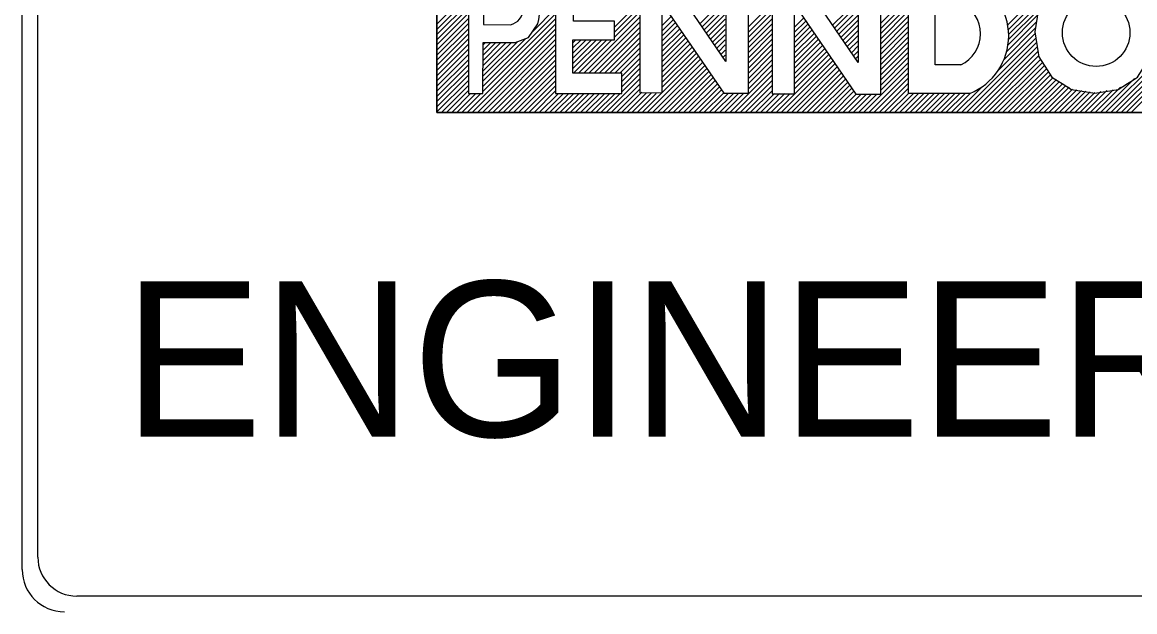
# Model space of a CAD drawing. Extents: x -5299 to 22597, y -19549 to -1808.
# Drawn here: x -3290.5 to -3204.5, y -18015.8 to -17970.3 of the extents above; entities that cross this region are included whole.
import ezdxf

# ---------------------------------------------------------------- set-up
doc = ezdxf.new("R2010")
doc.units = 0
doc.layers.add('Level 1', color=7, linetype='Continuous')

msp = doc.modelspace()

# ---------------------------------------------------------------- linework, layer by layer
at = {"layer": 'Level 1'}
for p, q in [((-3290.463, -18012.52), (-3290.463, -17888.98)), ((-3289.256, -18011.556), (-3289.256, -17889.943)), ((-3258.428, -17977.233), (-3258.428, -17964.647)), ((-3214.351, -17970.488), (-3208.51, -17964.647)), ((-3214.304, -17970.839), (-3208.112, -17964.647)), ((-3242.762, -17966.599), (-3242.762, -17975.696)), ((-3232.541, -17966.683), (-3232.541, -17975.78)), ((-3222.009, -17975.762), (-3222.009, -17966.84)), ((-3258.428, -17970.415), (-3256.019, -17968.007)), ((-3224.147, -17970.341), (-3222.026, -17968.22)), ((-3258.428, -17970.813), (-3256.018, -17968.403)), ((-3258.428, -17971.21), (-3256.017, -17968.799)), ((-3244.717, -17970.626), (-3242.762, -17968.671)), ((-3244.717, -17971.023), (-3242.762, -17969.068)), ((-3238.111, -17970.384), (-3236.161, -17968.434)), ((-3237.95, -17970.62), (-3236.161, -17968.831)), ((-3234.368, -17970.618), (-3232.541, -17968.791)), ((-3227.867, -17970.48), (-3225.902, -17968.516)), ((-3227.705, -17970.717), (-3225.903, -17968.915)), ((-3224.147, -17970.738), (-3222.026, -17968.618)), ((-3224.147, -17971.136), (-3222.026, -17969.015)), ((-3219.935, -17973.549), (-3219.935, -17968.75)), ((-3214.256, -17971.189), (-3211.456, -17968.388)), ((-3258.428, -17971.608), (-3256.015, -17969.196)), ((-3258.428, -17972.006), (-3256.014, -17969.592)), ((-3254.851, -17975.191), (-3249.261, -17969.601)), ((-3251.032, -17970.974), (-3249.261, -17969.203)), ((-3247.086, -17974.187), (-3242.762, -17969.864)), ((-3244.717, -17971.421), (-3242.762, -17969.466)), ((-3241.051, -17970.539), (-3240.348, -17969.837)), ((-3237.789, -17970.857), (-3236.161, -17969.229)), ((-3237.628, -17971.094), (-3236.161, -17969.627)), ((-3234.368, -17971.016), (-3232.541, -17969.189)), ((-3234.368, -17971.414), (-3232.541, -17969.586)), ((-3230.827, -17970.656), (-3230.105, -17969.935)), ((-3227.544, -17970.954), (-3225.894, -17969.303)), ((-3227.383, -17971.19), (-3225.894, -17969.701)), ((-3224.147, -17971.534), (-3222.026, -17969.413)), ((-3224.147, -17971.932), (-3222.026, -17969.811)), ((-3214.314, -17971.997), (-3212.054, -17969.738)), ((-3214.273, -17971.603), (-3211.939, -17969.269)), ((-3258.428, -17972.404), (-3256.013, -17969.989)), ((-3258.428, -17972.801), (-3256.012, -17970.385)), ((-3258.428, -17973.199), (-3256.01, -17970.782)), ((-3256.097, -17977.233), (-3249.261, -17970.397)), ((-3255.699, -17977.233), (-3249.261, -17970.794)), ((-3254.874, -17975.612), (-3249.261, -17969.999)), ((-3254.836, -17970.443), (-3252.744, -17970.448)), ((-3246.688, -17974.187), (-3242.762, -17970.262)), ((-3246.29, -17974.187), (-3242.762, -17970.659)), ((-3241.051, -17970.936), (-3240.187, -17970.073)), ((-3241.05, -17971.334), (-3240.025, -17970.309)), ((-3241.05, -17971.731), (-3239.864, -17970.545)), ((-3241.049, -17972.128), (-3239.702, -17970.781)), ((-3237.467, -17971.33), (-3236.161, -17970.025)), ((-3237.306, -17971.567), (-3236.161, -17970.422)), ((-3234.368, -17971.811), (-3232.541, -17969.984)), ((-3234.368, -17972.209), (-3232.516, -17970.357)), ((-3234.368, -17972.607), (-3232.518, -17970.756)), ((-3230.827, -17971.054), (-3229.944, -17970.171)), ((-3230.827, -17971.452), (-3229.783, -17970.408)), ((-3230.827, -17971.85), (-3229.621, -17970.644)), ((-3227.222, -17971.427), (-3225.894, -17970.098)), ((-3227.061, -17971.664), (-3225.894, -17970.496)), ((-3224.147, -17972.329), (-3222.026, -17970.209)), ((-3224.147, -17972.727), (-3222.026, -17970.606)), ((-3214.636, -17973.16), (-3212.152, -17970.676)), ((-3214.429, -17972.555), (-3212.081, -17970.207)), ((-3206.777, -17977.233), (-3199.954, -17970.41)), ((-3258.428, -17973.597), (-3256.009, -17971.178)), ((-3258.428, -17973.994), (-3256.008, -17971.574)), ((-3255.302, -17977.233), (-3249.261, -17971.192)), ((-3254.904, -17977.233), (-3249.261, -17971.59)), ((-3254.851, -17974.793), (-3251.572, -17971.514)), ((-3247.928, -17971.848), (-3247.692, -17971.612)), ((-3247.928, -17972.246), (-3247.294, -17971.612)), ((-3247.928, -17972.643), (-3246.897, -17971.612)), ((-3247.928, -17973.041), (-3246.499, -17971.612)), ((-3247.928, -17973.439), (-3246.101, -17971.612)), ((-3247.928, -17973.837), (-3245.703, -17971.612)), ((-3247.881, -17974.187), (-3245.306, -17971.612)), ((-3247.484, -17974.187), (-3244.908, -17971.612)), ((-3245.893, -17974.187), (-3242.762, -17971.057)), ((-3245.495, -17974.187), (-3242.762, -17971.455)), ((-3241.049, -17972.526), (-3239.54, -17971.017)), ((-3241.048, -17972.923), (-3239.379, -17971.253)), ((-3241.048, -17973.32), (-3239.217, -17971.489)), ((-3237.145, -17971.804), (-3236.161, -17970.82)), ((-3236.984, -17972.04), (-3236.161, -17971.218)), ((-3236.823, -17972.277), (-3236.161, -17971.616)), ((-3234.368, -17973.005), (-3232.52, -17971.156)), ((-3234.368, -17973.402), (-3232.522, -17971.556)), ((-3230.827, -17972.247), (-3229.46, -17970.881)), ((-3230.827, -17972.645), (-3229.299, -17971.117)), ((-3230.827, -17973.043), (-3229.138, -17971.354)), ((-3230.827, -17973.441), (-3228.976, -17971.59)), ((-3226.9, -17971.9), (-3225.894, -17970.894)), ((-3226.739, -17972.137), (-3225.894, -17971.292)), ((-3224.147, -17973.125), (-3222.026, -17971.004)), ((-3224.147, -17973.523), (-3222.026, -17971.402)), ((-3217.913, -17977.233), (-3212.133, -17971.452)), ((-3215.115, -17974.037), (-3212.185, -17971.107)), ((-3206.379, -17977.233), (-3199.954, -17970.808)), ((-3205.981, -17977.233), (-3199.954, -17971.205)), ((-3205.583, -17977.233), (-3199.954, -17971.603)), ((-3258.428, -17974.392), (-3256.006, -17971.971)), ((-3258.428, -17974.79), (-3256.005, -17972.367)), ((-3254.851, -17974.395), (-3252.217, -17971.762)), ((-3254.851, -17973.998), (-3252.675, -17971.821)), ((-3254.851, -17973.6), (-3253.094, -17971.842)), ((-3254.851, -17973.202), (-3253.507, -17971.858)), ((-3254.851, -17972.804), (-3253.906, -17971.859)), ((-3254.851, -17972.407), (-3254.304, -17971.859)), ((-3254.851, -17972.009), (-3254.701, -17971.859)), ((-3254.506, -17977.233), (-3249.261, -17971.988)), ((-3254.108, -17977.233), (-3249.261, -17972.385)), ((-3245.097, -17974.187), (-3242.762, -17971.853)), ((-3244.699, -17974.187), (-3242.762, -17972.25)), ((-3241.048, -17973.718), (-3239.055, -17971.725)), ((-3241.047, -17974.115), (-3238.894, -17971.962)), ((-3241.047, -17974.512), (-3238.738, -17972.204)), ((-3241.046, -17974.91), (-3238.571, -17972.434)), ((-3236.662, -17972.514), (-3236.161, -17972.013)), ((-3236.501, -17972.75), (-3236.161, -17972.411)), ((-3234.368, -17973.8), (-3232.523, -17971.955)), ((-3234.368, -17974.198), (-3232.525, -17972.355)), ((-3230.799, -17973.811), (-3228.815, -17971.827)), ((-3230.799, -17974.208), (-3228.654, -17972.063)), ((-3230.798, -17974.605), (-3228.493, -17972.3)), ((-3226.578, -17972.374), (-3225.894, -17971.689)), ((-3226.417, -17972.61), (-3225.894, -17972.087)), ((-3226.256, -17972.847), (-3225.894, -17972.485)), ((-3224.147, -17973.92), (-3222.026, -17971.8)), ((-3224.147, -17974.318), (-3222.026, -17972.197)), ((-3217.516, -17977.233), (-3212.08, -17971.797)), ((-3217.118, -17977.233), (-3212.028, -17972.143)), ((-3216.72, -17977.233), (-3211.975, -17972.488)), ((-3205.186, -17977.233), (-3199.954, -17972.001)), ((-3204.788, -17977.233), (-3199.954, -17972.398)), ((-3258.428, -17975.188), (-3256.004, -17972.764)), ((-3258.428, -17975.585), (-3256.002, -17973.16)), ((-3253.711, -17977.233), (-3249.261, -17972.783)), ((-3253.313, -17977.233), (-3249.261, -17973.181)), ((-3244.302, -17974.187), (-3242.762, -17972.648)), ((-3244.157, -17974.44), (-3242.762, -17973.046)), ((-3242.574, -17977.233), (-3238.247, -17972.906)), ((-3242.176, -17977.233), (-3238.086, -17973.142)), ((-3241.778, -17977.233), (-3237.924, -17973.378)), ((-3241.046, -17975.307), (-3238.409, -17972.67)), ((-3236.34, -17972.987), (-3236.161, -17972.809)), ((-3236.178, -17973.224), (-3236.161, -17973.207)), ((-3234.368, -17974.596), (-3232.527, -17972.754)), ((-3234.368, -17974.993), (-3232.529, -17973.154)), ((-3232.232, -17977.233), (-3228.009, -17973.009)), ((-3231.835, -17977.233), (-3227.848, -17973.246)), ((-3230.798, -17975.003), (-3228.331, -17972.536)), ((-3230.797, -17975.4), (-3228.17, -17972.773)), ((-3226.095, -17973.084), (-3225.916, -17972.905)), ((-3225.934, -17973.32), (-3225.894, -17973.28)), ((-3224.147, -17974.716), (-3222.026, -17972.595)), ((-3224.147, -17975.114), (-3222.026, -17972.993)), ((-3216.322, -17977.233), (-3211.922, -17972.832)), ((-3215.925, -17977.233), (-3211.791, -17973.099)), ((-3215.527, -17977.233), (-3211.634, -17973.34)), ((-3258.428, -17975.983), (-3256.001, -17973.557)), ((-3258.428, -17976.381), (-3256, -17973.953)), ((-3252.915, -17977.233), (-3249.261, -17973.579)), ((-3252.517, -17977.233), (-3249.261, -17973.976)), ((-3244.157, -17974.838), (-3242.762, -17973.444)), ((-3244.157, -17975.236), (-3242.762, -17973.841)), ((-3244.157, -17975.634), (-3242.762, -17974.239)), ((-3241.381, -17977.233), (-3237.762, -17973.614)), ((-3240.983, -17977.233), (-3237.601, -17973.851)), ((-3240.585, -17977.233), (-3237.439, -17974.087)), ((-3235.812, -17977.233), (-3232.533, -17973.953)), ((-3234.368, -17975.391), (-3232.531, -17973.554)), ((-3231.437, -17977.233), (-3227.686, -17973.482)), ((-3231.039, -17977.233), (-3227.525, -17973.719)), ((-3230.641, -17977.233), (-3227.364, -17973.955)), ((-3230.244, -17977.233), (-3227.203, -17974.192)), ((-3225.471, -17977.233), (-3222.026, -17973.788)), ((-3225.073, -17977.233), (-3222.026, -17974.186)), ((-3224.147, -17975.511), (-3222.026, -17973.391)), ((-3217.956, -17973.549), (-3219.935, -17973.549)), ((-3215.129, -17977.233), (-3211.477, -17973.58)), ((-3214.731, -17977.233), (-3211.32, -17973.821)), ((-3214.334, -17977.233), (-3211.162, -17974.061)), ((-3258.428, -17976.779), (-3255.998, -17974.349)), ((-3258.428, -17977.176), (-3255.997, -17974.746)), ((-3252.12, -17977.233), (-3249.261, -17974.374)), ((-3251.722, -17977.233), (-3249.261, -17974.772)), ((-3245.358, -17977.233), (-3242.762, -17974.637)), ((-3244.96, -17977.233), (-3242.762, -17975.035)), ((-3240.187, -17977.233), (-3237.278, -17974.323)), ((-3239.79, -17977.233), (-3237.116, -17974.559)), ((-3239.392, -17977.233), (-3236.954, -17974.795)), ((-3238.994, -17977.233), (-3236.793, -17975.031)), ((-3235.414, -17977.233), (-3232.535, -17974.353)), ((-3235.017, -17977.233), (-3232.536, -17974.752)), ((-3229.846, -17977.233), (-3227.041, -17974.428)), ((-3229.448, -17977.233), (-3226.88, -17974.665)), ((-3229.05, -17977.233), (-3226.719, -17974.901)), ((-3224.675, -17977.233), (-3222.026, -17974.584)), ((-3224.277, -17977.233), (-3222.026, -17974.982)), ((-3213.936, -17977.233), (-3211.005, -17974.301)), ((-3213.538, -17977.233), (-3210.822, -17974.516)), ((-3213.14, -17977.233), (-3210.577, -17974.67)), ((-3212.743, -17977.233), (-3210.333, -17974.823)), ((-3212.345, -17977.233), (-3210.089, -17974.977)), ((-3207.174, -17977.233), (-3204.55, -17974.608)), ((-3258.086, -17977.233), (-3255.996, -17975.142)), ((-3257.688, -17977.233), (-3255.994, -17975.539)), ((-3257.29, -17977.233), (-3255.825, -17975.767)), ((-3256.893, -17977.233), (-3255.427, -17975.767)), ((-3256.495, -17977.233), (-3255.029, -17975.767)), ((-3251.324, -17977.233), (-3249.261, -17975.17)), ((-3250.927, -17977.233), (-3249.261, -17975.567)), ((-3250.529, -17977.233), (-3249.044, -17975.748)), ((-3250.131, -17977.233), (-3248.646, -17975.748)), ((-3249.733, -17977.233), (-3248.249, -17975.748)), ((-3249.336, -17977.233), (-3247.851, -17975.748)), ((-3248.938, -17977.233), (-3247.453, -17975.748)), ((-3248.54, -17977.233), (-3247.055, -17975.748)), ((-3248.142, -17977.233), (-3246.658, -17975.748)), ((-3247.745, -17977.233), (-3246.26, -17975.748)), ((-3247.347, -17977.233), (-3245.862, -17975.748)), ((-3246.949, -17977.233), (-3245.464, -17975.748)), ((-3246.551, -17977.233), (-3245.067, -17975.748)), ((-3246.154, -17977.233), (-3244.669, -17975.748)), ((-3245.756, -17977.233), (-3244.271, -17975.748)), ((-3244.563, -17977.233), (-3242.762, -17975.432)), ((-3244.165, -17977.233), (-3242.602, -17975.67)), ((-3243.767, -17977.233), (-3242.25, -17975.716)), ((-3243.369, -17977.233), (-3241.852, -17975.716)), ((-3242.972, -17977.233), (-3241.504, -17975.765)), ((-3238.596, -17977.233), (-3236.631, -17975.267)), ((-3238.199, -17977.233), (-3236.469, -17975.503)), ((-3237.801, -17977.233), (-3236.299, -17975.731)), ((-3237.403, -17977.233), (-3235.902, -17975.731)), ((-3237.005, -17977.233), (-3235.504, -17975.731)), ((-3236.608, -17977.233), (-3235.106, -17975.731)), ((-3236.21, -17977.233), (-3234.709, -17975.732)), ((-3234.619, -17977.233), (-3232.538, -17975.152)), ((-3234.221, -17977.233), (-3232.541, -17975.553)), ((-3233.823, -17977.233), (-3232.351, -17975.761)), ((-3233.426, -17977.233), (-3231.959, -17975.766)), ((-3233.028, -17977.233), (-3231.566, -17975.771)), ((-3232.63, -17977.233), (-3231.202, -17975.804)), ((-3228.653, -17977.233), (-3226.558, -17975.138)), ((-3228.255, -17977.233), (-3226.396, -17975.374)), ((-3227.857, -17977.233), (-3226.216, -17975.592)), ((-3227.459, -17977.233), (-3226.067, -17975.84)), ((-3227.062, -17977.233), (-3225.651, -17975.822)), ((-3226.664, -17977.233), (-3225.253, -17975.822)), ((-3226.266, -17977.233), (-3224.856, -17975.822)), ((-3225.868, -17977.233), (-3224.458, -17975.822)), ((-3223.88, -17977.233), (-3222.026, -17975.379)), ((-3223.482, -17977.233), (-3222.009, -17975.76)), ((-3223.084, -17977.233), (-3221.614, -17975.762)), ((-3222.686, -17977.233), (-3221.216, -17975.762)), ((-3222.289, -17977.233), (-3220.818, -17975.762)), ((-3217.264, -17975.762), (-3222.009, -17975.762)), ((-3221.891, -17977.233), (-3220.42, -17975.762)), ((-3221.493, -17977.233), (-3220.023, -17975.762)), ((-3221.095, -17977.233), (-3219.625, -17975.762)), ((-3220.698, -17977.233), (-3219.227, -17975.762)), ((-3220.3, -17977.233), (-3218.829, -17975.762)), ((-3219.902, -17977.233), (-3218.432, -17975.762)), ((-3219.504, -17977.233), (-3218.034, -17975.762)), ((-3219.107, -17977.233), (-3217.636, -17975.762)), ((-3218.709, -17977.233), (-3217.221, -17975.744)), ((-3218.311, -17977.233), (-3216.419, -17975.34)), ((-3211.947, -17977.233), (-3209.845, -17975.13)), ((-3211.549, -17977.233), (-3209.6, -17975.283)), ((-3211.152, -17977.233), (-3209.335, -17975.416)), ((-3210.754, -17977.233), (-3208.991, -17975.47)), ((-3210.356, -17977.233), (-3208.647, -17975.524)), ((-3209.959, -17977.233), (-3208.304, -17975.578)), ((-3209.561, -17977.233), (-3207.96, -17975.632)), ((-3209.163, -17977.233), (-3207.616, -17975.685)), ((-3208.765, -17977.233), (-3207.145, -17975.612)), ((-3208.368, -17977.233), (-3206.673, -17975.538)), ((-3207.97, -17977.233), (-3206.202, -17975.465)), ((-3207.572, -17977.233), (-3205.619, -17975.279)), ((-3193.788, -17977.233), (-3258.428, -17977.233)), ((-3164.635, -18014.564), (-3286.248, -18014.564))]:
    msp.add_line(p, q, dxfattribs=at)
for points in [[(-3193.788, -17933.315), (-3193.788, -17900.9), (-3258.428, -17900.9), (-3258.428, -17977.233), (-3193.788, -17977.233), (-3193.788, -17959.384)], [(-3249.261, -17966.551), (-3249.261, -17975.748), (-3244.157, -17975.748), (-3244.157, -17974.187), (-3247.928, -17974.187), (-3247.928, -17971.612), (-3244.717, -17971.612), (-3244.717, -17970.172), (-3247.883, -17970.172), (-3247.883, -17968.157), (-3244.43, -17968.157), (-3244.43, -17966.551), (-3249.246, -17966.551)], [(-3242.762, -17975.696), (-3241.018, -17975.693), (-3241.026, -17968.814), (-3236.279, -17975.738), (-3234.368, -17975.738), (-3234.368, -17966.711), (-3236.116, -17966.711), (-3236.116, -17973.283), (-3240.663, -17966.6), (-3242.762, -17966.599)], [(-3232.541, -17975.78), (-3230.797, -17975.777), (-3230.804, -17968.898), (-3226.058, -17975.822), (-3224.147, -17975.822), (-3224.147, -17966.795), (-3225.894, -17966.795), (-3225.894, -17973.367), (-3230.442, -17966.684), (-3232.541, -17966.683)], [(-3205.093, -17974.993), (-3204.709, -17974.753), (-3204.305, -17974.499), (-3203.943, -17973.943), (-3203.284, -17972.934), (-3203.237, -17972.629), (-3202.985, -17971), (-3203.236, -17969.383), (-3203.284, -17969.066), (-3203.935, -17968.069), (-3204.305, -17967.501), (-3204.691, -17967.259)], [(-3252.687, -17968.002), (-3254.836, -17968.002), (-3254.836, -17970.443)], [(-3211.945, -17969.074), (-3211.992, -17969.371), (-3212.24, -17971), (-3211.992, -17972.629), (-3211.944, -17972.934), (-3211.285, -17973.943), (-3210.919, -17974.499), (-3210.515, -17974.753), (-3210.133, -17974.993), (-3209.419, -17975.441), (-3207.615, -17975.724), (-3205.806, -17975.441), (-3205.093, -17974.993)]]:
    msp.add_lwpolyline(points, dxfattribs=at)
msp.add_lwpolyline([(-3256.001, -17966.612), (-3255.993, -17975.767), (-3254.875, -17975.767), (-3254.846, -17971.821), (-3252.373, -17971.821), (-3251.357, -17971.431), (-3250.64, -17970.369), (-3250.559, -17970.058), (-3250.459, -17969.257), (-3250.594, -17968.4), (-3250.821, -17967.884), (-3251.2, -17967.278), (-3251.821, -17966.915), (-3252.654, -17966.612)], close=True, dxfattribs=at)
msp.add_circle((-3207.504, -17971.064), 2.607, dxfattribs=at)
for centre, radius, start, end in [((-3219.079, -17971.301), 4.816, 292.14964, 67.85036), ((-3253.022, -17969.218), 1.261, 282.73283, 74.63449), ((-3219.101, -17971.15), 2.658, 295.50503, 64.49497), ((-3286.249, -18011.557), 3.007, 180, 270), ((-3287.212, -18012.52), 3.251, 180, 270)]:
    msp.add_arc(centre, radius, start, end, dxfattribs=at)

# ---------------------------------------------------------------- texts
msp.add_text('ENGINEERING DISTRICT     ', height=12, dxfattribs=at).set_placement((-3282.628, -18002.253))

doc.saveas('drawing.dxf')
